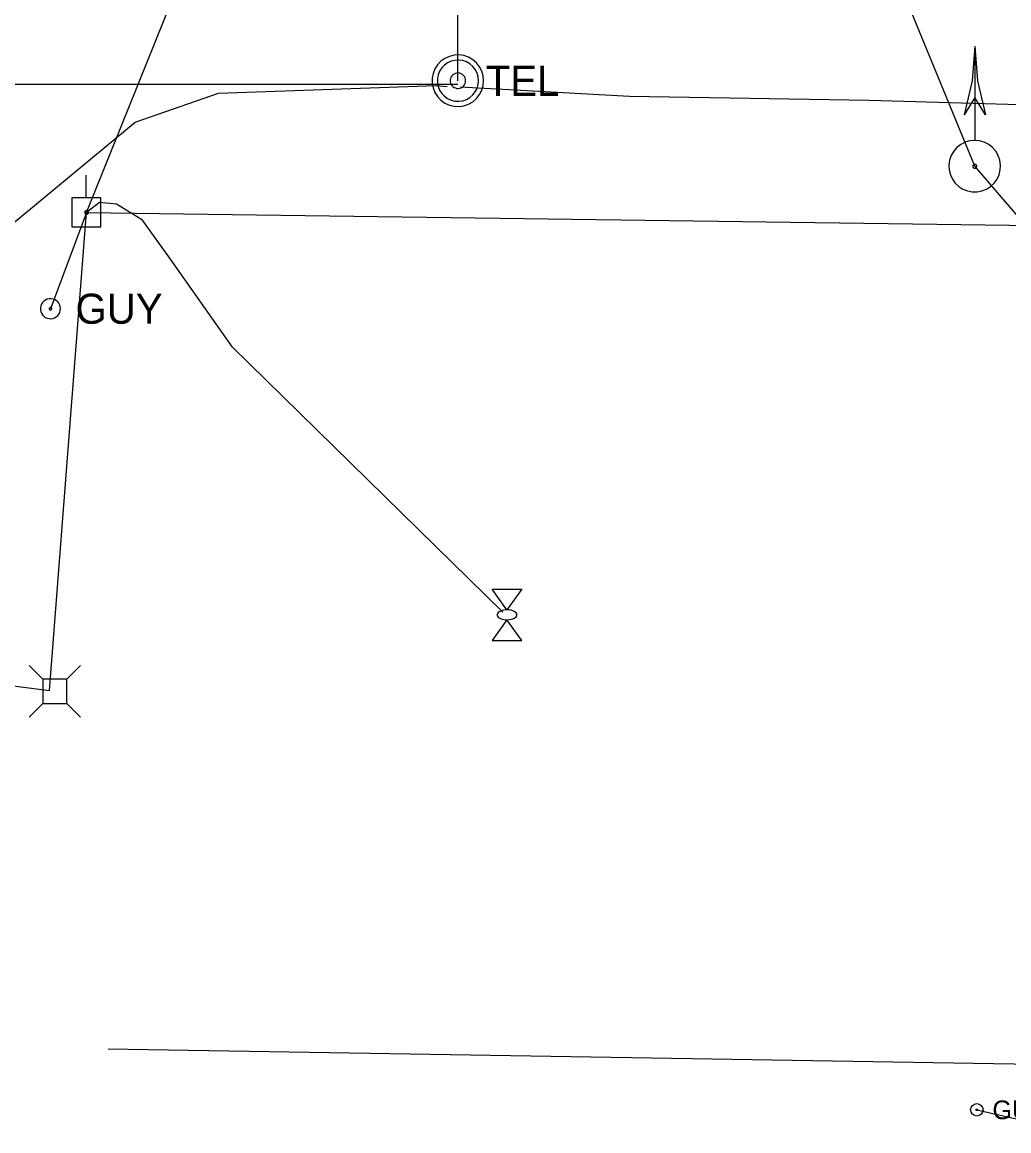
# Model space of a CAD drawing. Extents: x 596028 to 606371, y 330010 to 403088.
# Drawn here: x 604585.6 to 604712, y 339196.1 to 339338.1 of the extents above; entities that cross this region are included whole.
import ezdxf

# ---------------------------------------------------------------- set-up
doc = ezdxf.new("R2010")
doc.units = 0
for name, color, linetype in [('E_SIG', 7, 'Continuous'), ('E_SIG_Conduit', 7, 'Continuous'), ('E_UTL_E', 7, 'Continuous'), ('E_UTL_E_Bold', 7, 'Continuous'), ('E_UTL_E_UG', 7, 'Continuous'), ('E_UTL_EGuyWire', 7, 'Continuous'), ('E_UTL_EPowerPole', 7, 'Continuous'), ('E_UTL_Overhead', 7, 'Continuous'), ('E_UTL_T_MH', 7, 'Continuous'), ('E_UTL_T_UG', 7, 'Continuous')]:
    doc.layers.add(name, color=color, linetype=linetype)

# ---------------------------------------------------------------- blocks, each defined once
blk = doc.blocks.new('GUY')
at = {"layer": 'E_UTL_EGuyWire'}
for radius in [12.2, 1.52]:
    blk.add_circle((0, 0), radius, dxfattribs=at)
blk.add_text('GUY', height=36.58, dxfattribs=at).set_placement((30.5, -18.3))

msp = doc.modelspace()

# ---------------------------------------------------------------- linework, layer by layer
at = {"layer": 'E_SIG'}
for points in [[(604707.66, 339335.05), (604707.32, 339330.6), (604706.29, 339326.25)], [(604707.66, 339335.05), (604707.66, 339323.01)], [(604707.66, 339335.05), (604708.01, 339330.6), (604709.04, 339326.25)], [(604707.66, 339328.45), (604706.29, 339326.25)], [(604709.03, 339326.25), (604707.66, 339328.45)], [(604707.66, 339322.95), (604707.04, 339322.89), (604706.43, 339322.72), (604705.88, 339322.43), (604705.38, 339322.04), (604704.97, 339321.57), (604704.66, 339321.02), (604704.45, 339320.43), (604704.36, 339319.81), (604704.39, 339319.18), (604704.54, 339318.57), (604704.8, 339318), (604705.17, 339317.49), (604705.62, 339317.06), (604706.15, 339316.72), (604706.73, 339316.49), (604707.35, 339316.37), (604707.97, 339316.37), (604708.59, 339316.49), (604709.17, 339316.72), (604709.7, 339317.06), (604710.16, 339317.49), (604710.52, 339318), (604710.78, 339318.57), (604710.93, 339319.18), (604710.96, 339319.81), (604710.87, 339320.43), (604710.66, 339321.02), (604710.35, 339321.57), (604709.94, 339322.04), (604709.45, 339322.43), (604708.89, 339322.72), (604708.29, 339322.89), (604707.66, 339322.95)], [(604707.66, 339319.9), (604707.61, 339319.9), (604707.57, 339319.89), (604707.52, 339319.86), (604707.49, 339319.83), (604707.46, 339319.8), (604707.43, 339319.76), (604707.42, 339319.71), (604707.41, 339319.66), (604707.41, 339319.62), (604707.42, 339319.57), (604707.44, 339319.53), (604707.47, 339319.49), (604707.51, 339319.45), (604707.55, 339319.43), (604707.59, 339319.41), (604707.64, 339319.4), (604707.69, 339319.4), (604707.73, 339319.41), (604707.78, 339319.43), (604707.82, 339319.45), (604707.85, 339319.49), (604707.88, 339319.53), (604707.9, 339319.57), (604707.91, 339319.62), (604707.91, 339319.66), (604707.91, 339319.71), (604707.89, 339319.76), (604707.87, 339319.8), (604707.84, 339319.83), (604707.8, 339319.86), (604707.75, 339319.89), (604707.71, 339319.9), (604707.66, 339319.9)]]:
    msp.add_lwpolyline(points, dxfattribs=at)
at = {"layer": 'E_SIG_Conduit'}
for points in [[(604707.66, 339319.65), (604684.56, 339375.86), (604679.26, 339422.59)], [(604732.66, 339290.64), (604707.66, 339319.65)]]:
    msp.add_lwpolyline(points, dxfattribs=at)
at = {"layer": 'E_UTL_E'}
for points in [[(604588.27, 339253.94), (604586.52, 339255.69)], [(604591.36, 339253.94), (604593.12, 339255.69)], [(604591.36, 339253.94), (604588.27, 339253.94)], [(604588.27, 339253.94), (604588.27, 339250.84)], [(604591.36, 339250.84), (604591.36, 339253.94)], [(604588.27, 339250.84), (604586.52, 339249.09)], [(604588.27, 339250.84), (604591.36, 339250.84)], [(604591.36, 339250.84), (604593.12, 339249.09)]]:
    msp.add_lwpolyline(points, dxfattribs=at)
at = {"layer": 'E_UTL_E_Bold'}
for points in [[(604645.84, 339265.5), (604649.65, 339265.5)], [(604647.74, 339262.83), (604645.84, 339265.5)], [(604649.65, 339265.5), (604647.74, 339262.83)], [(604649.01, 339262.2), (604648.99, 339262.32), (604648.92, 339262.44), (604648.81, 339262.54), (604648.66, 339262.64), (604648.48, 339262.72), (604648.27, 339262.78), (604648.04, 339262.82), (604647.8, 339262.83), (604647.56, 339262.83), (604647.33, 339262.8), (604647.11, 339262.75), (604646.91, 339262.68), (604646.74, 339262.59), (604646.61, 339262.49), (604646.52, 339262.38), (604646.48, 339262.26), (604646.48, 339262.14), (604646.52, 339262.02), (604646.61, 339261.91), (604646.74, 339261.81), (604646.91, 339261.72), (604647.11, 339261.65), (604647.33, 339261.6), (604647.56, 339261.57), (604647.8, 339261.56), (604648.04, 339261.58), (604648.27, 339261.62), (604648.48, 339261.68), (604648.66, 339261.76), (604648.81, 339261.86), (604648.92, 339261.96), (604648.99, 339262.08), (604649.01, 339262.2)], [(604647.74, 339261.56), (604645.84, 339258.9)], [(604649.65, 339258.9), (604647.74, 339261.56)], [(604645.84, 339258.9), (604649.65, 339258.9)]]:
    msp.add_lwpolyline(points, dxfattribs=at)
at = {"layer": 'E_UTL_E_UG'}
msp.add_line((604589.15, 339252.52), (604593.89, 339313.75), dxfattribs=at)
for points in [[(604647.22, 339262.54), (604612.59, 339296.5), (604604.63, 339307.75), (604601.06, 339312.75), (604597.72, 339314.81), (604595.55, 339315), (604593.89, 339313.75)], [(604578.49, 339253.88), (604589.15, 339252.52)]]:
    msp.add_lwpolyline(points, dxfattribs=at)
at = {"layer": 'E_UTL_EGuyWire'}
for p, q in [((604593.89, 339313.75), (604589.27, 339301.41)), ((604707.93, 339198.79), (604719.64, 339196.1))]:
    msp.add_line(p, q, dxfattribs=at)
for points in [[(604590.55, 339301.41), (604590.53, 339301.65), (604590.46, 339301.88), (604590.35, 339302.1), (604590.2, 339302.29), (604590.01, 339302.45), (604589.8, 339302.57), (604589.57, 339302.65), (604589.33, 339302.69), (604589.09, 339302.68), (604588.85, 339302.62), (604588.63, 339302.52), (604588.43, 339302.38), (604588.26, 339302.2), (604588.13, 339301.99), (604588.04, 339301.77), (604587.99, 339301.53), (604587.99, 339301.28), (604588.04, 339301.04), (604588.13, 339300.82), (604588.26, 339300.61), (604588.43, 339300.44), (604588.63, 339300.29), (604588.85, 339300.19), (604589.09, 339300.14), (604589.33, 339300.12), (604589.57, 339300.16), (604589.8, 339300.24), (604590.01, 339300.36), (604590.2, 339300.52), (604590.35, 339300.71), (604590.46, 339300.93), (604590.53, 339301.16), (604590.55, 339301.41)], [(604589.43, 339301.41), (604589.43, 339301.44), (604589.42, 339301.47), (604589.4, 339301.49), (604589.39, 339301.52), (604589.36, 339301.54), (604589.34, 339301.55), (604589.31, 339301.56), (604589.28, 339301.57), (604589.25, 339301.56), (604589.22, 339301.56), (604589.19, 339301.54), (604589.16, 339301.53), (604589.14, 339301.51), (604589.13, 339301.48), (604589.12, 339301.45), (604589.11, 339301.42), (604589.11, 339301.39), (604589.12, 339301.36), (604589.13, 339301.33), (604589.14, 339301.31), (604589.16, 339301.28), (604589.19, 339301.27), (604589.22, 339301.25), (604589.25, 339301.25), (604589.28, 339301.25), (604589.31, 339301.25), (604589.34, 339301.26), (604589.36, 339301.28), (604589.39, 339301.3), (604589.4, 339301.32), (604589.42, 339301.35), (604589.43, 339301.38), (604589.43, 339301.41)]]:
    msp.add_lwpolyline(points, dxfattribs=at)
at = {"layer": 'E_UTL_EPowerPole'}
for points in [[(604593.86, 339315.6), (604593.86, 339318.5)], [(604595.71, 339315.6), (604592.02, 339315.6)], [(604592.02, 339315.6), (604592.02, 339311.9)], [(604595.71, 339311.9), (604595.71, 339315.6)], [(604594.13, 339313.75), (604594.13, 339313.8), (604594.12, 339313.84), (604594.09, 339313.88), (604594.07, 339313.92), (604594.03, 339313.95), (604593.99, 339313.97), (604593.95, 339313.98), (604593.91, 339313.99), (604593.86, 339313.99), (604593.82, 339313.98), (604593.77, 339313.96), (604593.74, 339313.93), (604593.71, 339313.9), (604593.68, 339313.86), (604593.67, 339313.82), (604593.66, 339313.78), (604593.66, 339313.73), (604593.67, 339313.69), (604593.68, 339313.64), (604593.71, 339313.61), (604593.74, 339313.57), (604593.77, 339313.55), (604593.82, 339313.53), (604593.86, 339313.52), (604593.91, 339313.51), (604593.95, 339313.52), (604593.99, 339313.54), (604594.03, 339313.56), (604594.07, 339313.59), (604594.09, 339313.62), (604594.12, 339313.66), (604594.13, 339313.71), (604594.13, 339313.75)], [(604592.02, 339311.9), (604595.71, 339311.9)]]:
    msp.add_lwpolyline(points, dxfattribs=at)
at = {"layer": 'E_UTL_Overhead'}
for q in [(604640.66, 339429.67), (604730.2, 339311.85)]:
    msp.add_line((604593.89, 339313.75), q, dxfattribs=at)
at = {"layer": 'E_UTL_T_MH'}
for points in [[(604644.75, 339330.61), (604644.69, 339331.24), (604644.52, 339331.84), (604644.23, 339332.39), (604643.84, 339332.89), (604643.37, 339333.3), (604642.83, 339333.61), (604642.23, 339333.82), (604641.61, 339333.91), (604640.98, 339333.88), (604640.37, 339333.73), (604639.8, 339333.47), (604639.29, 339333.1), (604638.86, 339332.65), (604638.52, 339332.12), (604638.29, 339331.54), (604638.17, 339330.92), (604638.17, 339330.3), (604638.29, 339329.68), (604638.52, 339329.1), (604638.86, 339328.57), (604639.29, 339328.12), (604639.8, 339327.75), (604640.37, 339327.49), (604640.98, 339327.34), (604641.61, 339327.31), (604642.23, 339327.4), (604642.83, 339327.61), (604643.37, 339327.92), (604643.84, 339328.33), (604644.23, 339328.83), (604644.52, 339329.38), (604644.69, 339329.99), (604644.75, 339330.61)], [(604644.09, 339330.61), (604644.05, 339331.11), (604643.91, 339331.59), (604643.68, 339332.04), (604643.36, 339332.43), (604642.99, 339332.76), (604642.55, 339333.01), (604642.08, 339333.18), (604641.58, 339333.25), (604641.08, 339333.22), (604640.59, 339333.11), (604640.13, 339332.9), (604639.73, 339332.61), (604639.38, 339332.24), (604639.11, 339331.82), (604638.92, 339331.35), (604638.83, 339330.86), (604638.83, 339330.36), (604638.92, 339329.87), (604639.11, 339329.4), (604639.38, 339328.98), (604639.73, 339328.62), (604640.13, 339328.32), (604640.59, 339328.12), (604641.08, 339328), (604641.58, 339327.97), (604642.08, 339328.05), (604642.55, 339328.21), (604642.99, 339328.46), (604643.36, 339328.79), (604643.68, 339329.18), (604643.91, 339329.63), (604644.05, 339330.11), (604644.09, 339330.61)], [(604642.44, 339330.61), (604642.43, 339330.8), (604642.37, 339330.98), (604642.29, 339331.15), (604642.17, 339331.29), (604642.03, 339331.42), (604641.87, 339331.51), (604641.69, 339331.57), (604641.5, 339331.6), (604641.31, 339331.59), (604641.13, 339331.55), (604640.96, 339331.47), (604640.81, 339331.36), (604640.68, 339331.22), (604640.57, 339331.06), (604640.5, 339330.89), (604640.47, 339330.7), (604640.47, 339330.52), (604640.5, 339330.33), (604640.57, 339330.16), (604640.68, 339330), (604640.81, 339329.86), (604640.96, 339329.75), (604641.13, 339329.68), (604641.31, 339329.63), (604641.5, 339329.62), (604641.69, 339329.65), (604641.87, 339329.71), (604642.03, 339329.8), (604642.17, 339329.93), (604642.29, 339330.08), (604642.37, 339330.24), (604642.43, 339330.42), (604642.44, 339330.61)]]:
    msp.add_lwpolyline(points, dxfattribs=at)
at = {"layer": 'E_UTL_T_UG'}
msp.add_line((604596.67, 339206.62), (604759.41, 339203.92), dxfattribs=at)
for points in [[(604641.45, 339330.61), (604641.45, 339396.09)], [(604429.09, 339287.34), (604468.98, 339286.71), (604520.77, 339289.29), (604559.57, 339295.36), (604569.05, 339300.93), (604581.72, 339310.08), (604600.12, 339325.3), (604610.79, 339329.02), (604638.67, 339330), (604640.1, 339329.89)], [(604558.33, 339330.16), (604641.45, 339330.16)], [(604641.77, 339329.84), (604663.43, 339328.65), (604694.16, 339328.1), (604723.74, 339327.27), (604737.28, 339326.12), (604766.7, 339326.33), (604789.82, 339327.01), (604797.84, 339326.68), (604802.47, 339324.93)]]:
    msp.add_lwpolyline(points, dxfattribs=at)

# ---------------------------------------------------------------- block references
at = {"layer": 'E_UTL_EGuyWire', "xscale": 0.06561666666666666, "yscale": 0.06561666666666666}
msp.add_blockref('GUY', (604707.93, 339198.79), dxfattribs=at)

# ---------------------------------------------------------------- texts
at = {"layer": 'E_UTL_EGuyWire'}
msp.add_text('GUY', height=3.85, dxfattribs=at).set_placement((604592.48, 339299.48))
at = {"layer": 'E_UTL_T_MH'}
msp.add_text('TEL', height=3.849, dxfattribs=at).set_placement((604645.02, 339328.67))

doc.saveas('drawing.dxf')
